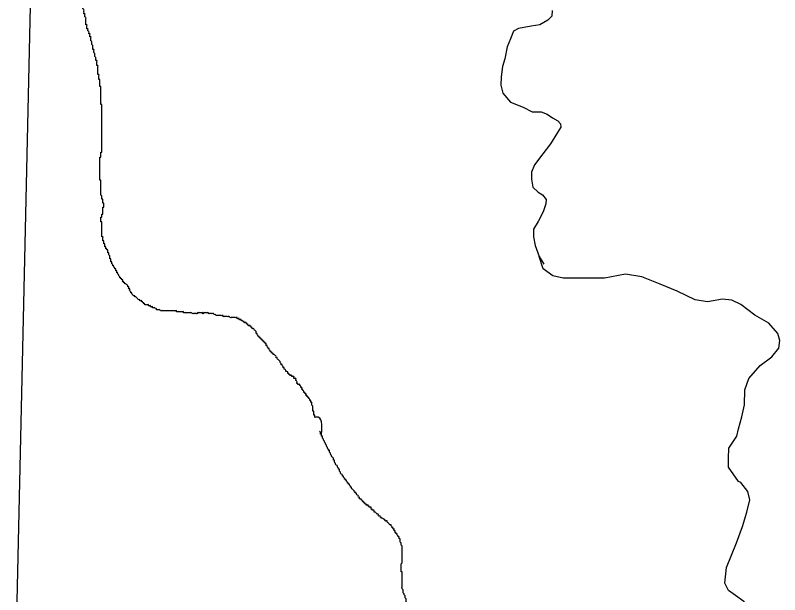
# Model space of a CAD drawing. Extents: x 813775 to 1157140, y 1757555 to 1979907.
# Drawn here: x 1052575 to 1056860, y 1861802 to 1865048 of the extents above; entities that cross this region are included whole.
import ezdxf

# ---------------------------------------------------------------- set-up
doc = ezdxf.new("R2010")
doc.units = 0
doc.layers.add('Level 35', color=7, linetype='Continuous')
doc.layers.add('Level 4', color=7, linetype='Continuous')

msp = doc.modelspace()

# ---------------------------------------------------------------- linework, layer by layer
at = {"layer": 'Level 35'}
for points in [[(1055585.2, 1865074.2), (1055583.8, 1865043.5), (1055560.1, 1865019.7), (1055515.5, 1864994.6), (1055466.7, 1864987.6), (1055396.9, 1864973.7), (1055369, 1864958.3), (1055350.9, 1864916.4), (1055332.8, 1864871.8), (1055318.8, 1864803.4), (1055306.3, 1864760.1), (1055299.3, 1864702.8), (1055297.9, 1864656.8), (1055309.1, 1864612.1), (1055350.9, 1864561.8), (1055422, 1864532.5), (1055473.7, 1864506), (1055522.5, 1864506), (1055557.3, 1864493.4), (1055586.6, 1864473.9), (1055615.9, 1864455.7), (1055631.3, 1864439), (1055632.7, 1864420.8), (1055614.5, 1864391.5)], [(1055614.5, 1864391.5), (1055575.5, 1864328.3), (1055532.2, 1864271), (1055486.2, 1864209.6), (1055469.5, 1864169.1), (1055469.5, 1864130), (1055476.4, 1864085.4), (1055505.7, 1864057.4), (1055530.8, 1864042.1), (1055550.4, 1864015.5), (1055549, 1863991.8), (1055533.6, 1863947.1), (1055505.7, 1863892.7), (1055480.6, 1863849.4), (1055480.6, 1863806.1), (1055489, 1863758.7), (1055511.3, 1863695.8), (1055537.8, 1863654)], [(1056628.9, 1862435.8), (1056573.1, 1862516.3), (1056573.1, 1862566.6), (1056575.9, 1862622.4), (1056620.6, 1862689.5), (1056628.9, 1862731.3), (1056648.5, 1862798.4), (1056662.4, 1862865.4), (1056665.2, 1862949.1), (1056687.5, 1863013.3), (1056751.7, 1863085.9), (1056815.8, 1863133.4), (1056854.9, 1863183.7), (1056860.5, 1863225.6), (1056849.3, 1863264.6), (1056799.1, 1863323.3), (1056721, 1863368), (1056642.9, 1863426.6), (1056592.7, 1863451.7), (1056539.7, 1863457.3), (1056456, 1863443.3), (1056386.2, 1863454.5), (1056285.8, 1863502), (1056191, 1863541.1), (1056087.7, 1863583), (1055995.7, 1863596.9), (1055878.5, 1863574.6), (1055811.6, 1863574.6), (1055739, 1863574.6), (1055647, 1863574.6), (1055588.4, 1863588.5), (1055535.4, 1863627.6), (1055511.3, 1863695.8)], [(1056573.2, 1861825.5), (1056553.6, 1861866.9), (1056562.7, 1861954.7), (1056618.5, 1862091.5), (1056651.9, 1862183.7), (1056675.7, 1862264.6), (1056692.4, 1862333), (1056681.2, 1862379.1), (1056642.9, 1862430.9), (1056628.9, 1862435.8)], [(1056567.7, 1861536.7), (1056656.9, 1861633), (1056688.2, 1861687.5), (1056693.1, 1861727.8), (1056659.7, 1861764.1), (1056612.2, 1861797.6), (1056573.2, 1861825.5)]]:
    msp.add_lwpolyline(points, dxfattribs=at)
for points in [[(1053038.5, 1864726.9), (1053038.5, 1864732.5), (1053038.5, 1864738.1), (1053038.5, 1864743.6), (1053038.5, 1864749.2), (1053038.5, 1864754.8), (1053038.5, 1864760.4), (1053038.5, 1864766), (1053032.9, 1864766), (1053032.9, 1864771.5), (1053032.9, 1864777.1), (1053032.9, 1864782.7), (1053032.9, 1864788.3), (1053032.9, 1864793.9), (1053027.3, 1864793.9), (1053027.3, 1864799.5), (1053027.3, 1864805), (1053027.3, 1864810.6), (1053021.7, 1864816.2), (1053021.7, 1864821.8), (1053021.7, 1864827.4), (1053021.7, 1864832.9), (1053016.2, 1864838.5), (1053016.2, 1864844.1), (1053016.2, 1864849.7), (1053016.2, 1864855.3), (1053010.6, 1864855.3), (1053010.6, 1864860.8), (1053010.6, 1864866.4), (1053010.6, 1864872), (1053010.6, 1864877.6), (1053005, 1864883.2), (1053005, 1864888.8), (1053005, 1864894.3), (1053005, 1864899.9), (1052999.4, 1864905.5), (1052999.4, 1864911.1), (1052999.4, 1864916.7), (1052999.4, 1864922.2), (1052999.4, 1864927.8), (1052993.8, 1864927.8), (1052993.8, 1864933.4), (1052993.8, 1864939), (1052993.8, 1864944.6), (1052988.3, 1864944.6), (1052988.3, 1864950.2), (1052988.3, 1864955.7), (1052982.7, 1864961.3), (1052982.7, 1864966.9), (1052982.7, 1864972.5), (1052977.1, 1864972.5), (1052977.1, 1864978.1), (1052977.1, 1864983.6), (1052977.1, 1864989.2), (1052977.1, 1864994.8), (1052971.5, 1864994.8), (1052971.5, 1865000.4), (1052971.5, 1865006), (1052971.5, 1865011.5), (1052971.5, 1865017.1), (1052971.5, 1865022.7), (1052971.5, 1865028.3), (1052971.5, 1865033.9), (1052966, 1865039.5), (1052966, 1865045), (1052966, 1865050.6), (1052966, 1865056.2), (1052960.4, 1865056.2), (1052960.4, 1865061.8), (1052960.4, 1865067.4), (1052960.4, 1865072.9), (1052960.4, 1865078.5), (1052954.8, 1865084.1), (1052954.8, 1865089.7), (1052954.8, 1865095.3), (1052949.2, 1865095.3), (1052949.2, 1865100.9), (1052949.2, 1865106.4), (1052943.6, 1865106.4), (1052943.6, 1865112), (1052943.6, 1865117.6), (1052943.6, 1865123.2), (1052943.6, 1865128.8), (1052938.1, 1865128.8), (1052938.1, 1865134.3), (1052938.1, 1865139.9), (1052938.1, 1865145.5), (1052932.5, 1865145.5), (1052932.5, 1865151.1), (1052932.5, 1865156.7), (1052932.5, 1865162.3)], [(1053055.2, 1864252.5), (1053055.2, 1864258), (1053055.2, 1864263.6), (1053055.2, 1864269.2), (1053055.2, 1864274.8), (1053055.2, 1864280.4), (1053060.8, 1864280.4), (1053060.8, 1864285.9), (1053060.8, 1864291.5), (1053060.8, 1864297.1), (1053060.8, 1864302.7), (1053060.8, 1864308.3), (1053060.8, 1864313.9), (1053060.8, 1864319.4), (1053060.8, 1864325), (1053060.8, 1864330.6), (1053060.8, 1864336.2), (1053060.8, 1864341.8), (1053060.8, 1864347.3), (1053060.8, 1864352.9), (1053060.8, 1864358.5), (1053060.8, 1864364.1), (1053060.8, 1864369.7), (1053060.8, 1864375.3), (1053060.8, 1864380.8), (1053060.8, 1864386.4), (1053060.8, 1864392), (1053060.8, 1864397.6), (1053060.8, 1864403.2), (1053060.8, 1864408.7), (1053060.8, 1864414.3), (1053060.8, 1864419.9), (1053060.8, 1864425.5), (1053060.8, 1864431.1), (1053060.8, 1864436.7), (1053060.8, 1864442.2), (1053060.8, 1864447.8), (1053060.8, 1864453.4), (1053060.8, 1864459), (1053060.8, 1864464.6), (1053060.8, 1864470.1), (1053060.8, 1864475.7), (1053060.8, 1864481.3), (1053060.8, 1864486.9), (1053060.8, 1864492.5), (1053060.8, 1864498), (1053060.8, 1864503.6), (1053060.8, 1864509.2), (1053060.8, 1864514.8), (1053060.8, 1864520.4), (1053060.8, 1864526), (1053060.8, 1864531.5), (1053060.8, 1864537.1), (1053060.8, 1864542.7), (1053060.8, 1864548.3), (1053055.2, 1864548.3), (1053055.2, 1864553.9), (1053055.2, 1864559.4), (1053055.2, 1864565), (1053055.2, 1864570.6), (1053055.2, 1864576.2), (1053055.2, 1864581.8), (1053055.2, 1864587.4), (1053055.2, 1864592.9), (1053055.2, 1864598.5), (1053055.2, 1864604.1), (1053055.2, 1864609.7), (1053055.2, 1864615.3), (1053055.2, 1864620.8), (1053055.2, 1864626.4), (1053055.2, 1864632), (1053055.2, 1864637.6), (1053055.2, 1864643.2), (1053055.2, 1864648.7), (1053049.6, 1864648.7), (1053049.6, 1864654.3), (1053049.6, 1864659.9), (1053049.6, 1864665.5), (1053049.6, 1864671.1), (1053049.6, 1864676.7), (1053049.6, 1864682.2), (1053049.6, 1864687.8), (1053044.1, 1864687.8), (1053044.1, 1864693.4), (1053044.1, 1864699), (1053044.1, 1864704.6), (1053044.1, 1864710.1), (1053044.1, 1864715.7), (1053038.5, 1864715.7), (1053038.5, 1864721.3), (1053038.5, 1864726.9)], [(1053066.4, 1863800.4), (1053066.4, 1863805.9), (1053060.8, 1863805.9), (1053060.8, 1863811.5), (1053060.8, 1863817.1), (1053060.8, 1863822.7), (1053060.8, 1863828.3), (1053060.8, 1863833.8), (1053060.8, 1863839.4), (1053060.8, 1863845), (1053060.8, 1863850.6), (1053060.8, 1863856.2), (1053060.8, 1863861.8), (1053060.8, 1863867.3), (1053060.8, 1863872.9), (1053060.8, 1863878.5), (1053060.8, 1863884.1), (1053060.8, 1863889.7), (1053055.2, 1863889.7), (1053055.2, 1863895.2), (1053055.2, 1863900.8), (1053055.2, 1863906.4), (1053055.2, 1863912), (1053055.2, 1863917.6), (1053060.8, 1863917.6), (1053060.8, 1863923.2), (1053060.8, 1863928.7), (1053060.8, 1863934.3), (1053066.4, 1863934.3), (1053066.4, 1863939.9), (1053066.4, 1863945.5), (1053066.4, 1863951.1), (1053066.4, 1863956.6), (1053066.4, 1863962.2), (1053066.4, 1863967.8), (1053066.4, 1863973.4), (1053072, 1863973.4), (1053072, 1863979), (1053072, 1863984.5), (1053072, 1863990.1), (1053072, 1863995.7), (1053066.4, 1863995.7), (1053066.4, 1864001.3), (1053066.4, 1864006.9), (1053066.4, 1864012.5), (1053066.4, 1864018), (1053060.8, 1864018), (1053060.8, 1864023.6), (1053060.8, 1864029.2), (1053060.8, 1864034.8), (1053055.2, 1864040.4), (1053055.2, 1864045.9), (1053055.2, 1864051.5), (1053055.2, 1864057.1), (1053055.2, 1864062.7), (1053055.2, 1864068.3), (1053055.2, 1864073.9), (1053055.2, 1864079.4), (1053055.2, 1864085), (1053055.2, 1864090.6), (1053055.2, 1864096.2), (1053055.2, 1864101.8), (1053055.2, 1864107.3), (1053055.2, 1864112.9), (1053055.2, 1864118.5), (1053055.2, 1864124.1), (1053049.6, 1864124.1), (1053049.6, 1864129.7), (1053049.6, 1864135.2), (1053049.6, 1864140.8), (1053049.6, 1864146.4), (1053049.6, 1864152), (1053049.6, 1864157.6), (1053049.6, 1864163.2), (1053049.6, 1864168.7), (1053049.6, 1864174.3), (1053049.6, 1864179.9), (1053049.6, 1864185.5), (1053049.6, 1864191.1), (1053049.6, 1864196.6), (1053049.6, 1864202.2), (1053049.6, 1864207.8), (1053049.6, 1864213.4), (1053049.6, 1864219), (1053049.6, 1864224.6), (1053049.6, 1864230.1), (1053049.6, 1864235.7), (1053049.6, 1864241.3), (1053049.6, 1864246.9), (1053049.6, 1864252.5), (1053055.2, 1864252.5)], [(1053283.9, 1863443.1), (1053283.9, 1863448.7), (1053278.4, 1863448.7), (1053272.8, 1863448.7), (1053272.8, 1863454.3), (1053267.2, 1863454.3), (1053261.6, 1863459.9), (1053256.1, 1863465.5), (1053250.5, 1863471), (1053244.9, 1863471), (1053244.9, 1863476.6), (1053239.3, 1863476.6), (1053233.7, 1863482.2), (1053228.2, 1863487.8), (1053228.2, 1863493.4), (1053222.6, 1863493.4), (1053222.6, 1863499), (1053217, 1863504.5), (1053217, 1863510.1), (1053217, 1863515.7), (1053211.4, 1863515.7), (1053211.4, 1863521.3), (1053211.4, 1863526.9), (1053205.8, 1863526.9), (1053205.8, 1863532.4), (1053200.3, 1863538), (1053194.7, 1863543.6), (1053189.1, 1863543.6), (1053189.1, 1863549.2), (1053183.5, 1863549.2), (1053183.5, 1863554.8), (1053178, 1863554.8), (1053178, 1863560.4), (1053178, 1863565.9), (1053172.4, 1863565.9), (1053172.4, 1863571.5), (1053166.8, 1863571.5), (1053166.8, 1863577.1), (1053161.2, 1863577.1), (1053161.2, 1863582.7), (1053155.6, 1863588.3), (1053155.6, 1863593.8), (1053150.1, 1863599.4), (1053150.1, 1863605), (1053144.5, 1863605), (1053144.5, 1863610.6), (1053144.5, 1863616.2), (1053138.9, 1863616.2), (1053138.9, 1863621.7), (1053138.9, 1863627.3), (1053133.3, 1863627.3), (1053133.3, 1863632.9), (1053127.7, 1863638.5), (1053127.7, 1863644.1), (1053122.2, 1863644.1), (1053122.2, 1863649.7), (1053116.6, 1863655.2), (1053116.6, 1863660.8), (1053116.6, 1863666.4), (1053111, 1863666.4), (1053111, 1863672), (1053111, 1863677.6), (1053111, 1863683.1), (1053105.4, 1863683.1), (1053105.4, 1863688.7), (1053105.4, 1863694.3), (1053105.4, 1863699.9), (1053099.8, 1863705.5), (1053099.8, 1863711.1), (1053099.8, 1863716.6), (1053094.3, 1863716.6), (1053094.3, 1863722.2), (1053094.3, 1863727.8), (1053094.3, 1863733.4), (1053088.7, 1863733.4), (1053088.7, 1863739), (1053083.1, 1863739), (1053083.1, 1863744.5), (1053083.1, 1863750.1), (1053077.5, 1863750.1), (1053077.5, 1863755.7), (1053077.5, 1863761.3), (1053077.5, 1863766.9), (1053072, 1863766.9), (1053072, 1863772.4), (1053072, 1863778), (1053072, 1863783.6), (1053066.4, 1863783.6), (1053066.4, 1863789.2), (1053066.4, 1863794.8), (1053066.4, 1863800.4)], [(1053702.4, 1863365), (1053696.8, 1863370.6), (1053691.2, 1863370.6), (1053685.6, 1863376.2), (1053680, 1863376.2), (1053674.5, 1863376.2), (1053668.9, 1863376.2), (1053663.3, 1863376.2), (1053657.7, 1863376.2), (1053657.7, 1863381.7), (1053652.2, 1863381.7), (1053646.6, 1863381.7), (1053641, 1863381.7), (1053635.4, 1863381.7), (1053629.8, 1863381.7), (1053629.8, 1863376.2), (1053624.3, 1863376.2), (1053624.3, 1863381.7), (1053618.7, 1863381.7), (1053613.1, 1863381.7), (1053607.5, 1863381.7), (1053601.9, 1863381.7), (1053596.4, 1863381.7), (1053596.4, 1863376.2), (1053590.8, 1863376.2), (1053585.2, 1863376.2), (1053585.2, 1863381.7), (1053585.2, 1863376.2), (1053579.6, 1863376.2), (1053574, 1863376.2), (1053568.5, 1863376.2), (1053562.9, 1863381.7), (1053557.3, 1863381.7), (1053551.7, 1863381.7), (1053546.2, 1863381.7), (1053540.6, 1863381.7), (1053535, 1863381.7), (1053529.4, 1863381.7), (1053523.8, 1863381.7), (1053518.3, 1863381.7), (1053518.3, 1863387.3), (1053512.7, 1863387.3), (1053507.1, 1863387.3), (1053501.5, 1863387.3), (1053495.9, 1863387.3), (1053490.4, 1863387.3), (1053484.8, 1863387.3), (1053479.2, 1863387.3), (1053479.2, 1863392.9), (1053473.6, 1863392.9), (1053468, 1863392.9), (1053462.5, 1863392.9), (1053456.9, 1863392.9), (1053451.3, 1863392.9), (1053445.7, 1863392.9), (1053440.2, 1863392.9), (1053434.6, 1863392.9), (1053429, 1863392.9), (1053423.4, 1863392.9), (1053417.8, 1863392.9), (1053412.3, 1863392.9), (1053406.7, 1863392.9), (1053401.1, 1863392.9), (1053395.5, 1863392.9), (1053389.9, 1863392.9), (1053384.4, 1863398.5), (1053378.8, 1863398.5), (1053373.2, 1863398.5), (1053367.6, 1863398.5), (1053367.6, 1863404.1), (1053362.1, 1863404.1), (1053356.5, 1863409.6), (1053350.9, 1863409.6), (1053345.3, 1863409.6), (1053345.3, 1863415.2), (1053339.7, 1863415.2), (1053334.2, 1863415.2), (1053334.2, 1863420.8), (1053328.6, 1863420.8), (1053323, 1863420.8), (1053323, 1863426.4), (1053317.4, 1863426.4), (1053311.8, 1863426.4), (1053306.3, 1863426.4), (1053300.7, 1863426.4), (1053300.7, 1863432), (1053295.1, 1863432), (1053295.1, 1863437.6), (1053289.5, 1863437.6), (1053289.5, 1863443.1), (1053283.9, 1863443.1)], [(1054031.5, 1863141.7), (1054025.9, 1863147.3), (1054020.4, 1863147.3), (1054020.4, 1863152.9), (1054014.8, 1863152.9), (1054014.8, 1863158.5), (1054009.2, 1863158.5), (1054009.2, 1863164.1), (1054003.6, 1863164.1), (1054003.6, 1863169.6), (1053998, 1863175.2), (1053998, 1863180.8), (1053992.5, 1863180.8), (1053992.5, 1863186.4), (1053986.9, 1863192), (1053986.9, 1863197.6), (1053981.3, 1863197.6), (1053981.3, 1863203.1), (1053981.3, 1863208.7), (1053975.7, 1863208.7), (1053975.7, 1863214.3), (1053970.1, 1863214.3), (1053970.1, 1863219.9), (1053964.6, 1863219.9), (1053964.6, 1863225.5), (1053959, 1863225.5), (1053959, 1863231), (1053953.4, 1863231), (1053953.4, 1863236.6), (1053947.8, 1863236.6), (1053947.8, 1863242.2), (1053942.2, 1863242.2), (1053942.2, 1863247.8), (1053936.7, 1863247.8), (1053936.7, 1863253.4), (1053931.1, 1863258.9), (1053931.1, 1863264.5), (1053925.5, 1863264.5), (1053925.5, 1863270.1), (1053925.5, 1863275.7), (1053919.9, 1863281.3), (1053914.4, 1863286.9), (1053908.8, 1863292.4), (1053903.2, 1863292.4), (1053903.2, 1863298), (1053897.6, 1863298), (1053897.6, 1863303.6), (1053892, 1863303.6), (1053892, 1863309.2), (1053886.5, 1863309.2), (1053880.9, 1863309.2), (1053880.9, 1863314.8), (1053875.3, 1863314.8), (1053875.3, 1863320.3), (1053869.7, 1863320.3), (1053869.7, 1863325.9), (1053864.1, 1863325.9), (1053858.6, 1863325.9), (1053858.6, 1863331.5), (1053853, 1863331.5), (1053847.4, 1863337.1), (1053841.8, 1863337.1), (1053841.8, 1863342.7), (1053836.3, 1863342.7), (1053830.7, 1863342.7), (1053830.7, 1863348.3), (1053825.1, 1863348.3), (1053819.5, 1863348.3), (1053819.5, 1863353.8), (1053813.9, 1863353.8), (1053808.4, 1863353.8), (1053802.8, 1863353.8), (1053797.2, 1863353.8), (1053791.6, 1863353.8), (1053786, 1863353.8), (1053780.5, 1863353.8), (1053774.9, 1863359.4), (1053769.3, 1863359.4), (1053763.7, 1863359.4), (1053758.1, 1863359.4), (1053752.6, 1863359.4), (1053747, 1863359.4), (1053741.4, 1863359.4), (1053741.4, 1863365), (1053735.8, 1863365), (1053730.3, 1863365), (1053724.7, 1863365), (1053719.1, 1863365), (1053713.5, 1863365), (1053707.9, 1863365), (1053702.4, 1863365)], [(1054292, 1862700.3), (1054260.2, 1862795.7), (1054254.7, 1862795.7), (1054254.7, 1862801.3), (1054254.7, 1862806.8), (1054249.1, 1862806.8), (1054249.1, 1862812.4), (1054249.1, 1862818), (1054249.1, 1862823.6), (1054249.1, 1862829.2), (1054243.5, 1862829.2), (1054243.5, 1862834.8), (1054243.5, 1862840.3), (1054243.5, 1862845.9), (1054243.5, 1862851.5), (1054243.5, 1862857.1), (1054237.9, 1862862.7), (1054237.9, 1862868.2), (1054237.9, 1862873.8), (1054237.9, 1862879.4), (1054232.3, 1862879.4), (1054232.3, 1862885), (1054232.3, 1862890.6), (1054226.8, 1862890.6), (1054226.8, 1862896.1), (1054221.2, 1862901.7), (1054221.2, 1862907.3), (1054215.6, 1862907.3), (1054215.6, 1862912.9), (1054210, 1862912.9), (1054210, 1862918.5), (1054204.5, 1862918.5), (1054204.5, 1862924.1), (1054204.5, 1862929.6), (1054198.9, 1862929.6), (1054198.9, 1862935.2), (1054193.3, 1862935.2), (1054193.3, 1862940.8), (1054187.7, 1862946.4), (1054187.7, 1862952), (1054182.1, 1862952), (1054182.1, 1862957.5), (1054182.1, 1862963.1), (1054176.6, 1862963.1), (1054176.6, 1862968.7), (1054171, 1862974.3), (1054171, 1862979.9), (1054165.4, 1862979.9), (1054159.8, 1862979.9), (1054159.8, 1862985.5), (1054154.2, 1862985.5), (1054154.2, 1862991), (1054154.2, 1862996.6), (1054148.7, 1863002.2), (1054148.7, 1863007.8), (1054148.7, 1863013.4), (1054143.1, 1863013.4), (1054137.5, 1863013.4), (1054137.5, 1863018.9), (1054137.5, 1863024.5), (1054131.9, 1863024.5), (1054126.4, 1863024.5), (1054126.4, 1863030.1), (1054120.8, 1863030.1), (1054115.2, 1863030.1), (1054115.2, 1863035.7), (1054109.6, 1863035.7), (1054109.6, 1863041.3), (1054104, 1863041.3), (1054104, 1863046.8), (1054098.5, 1863052.4), (1054092.9, 1863052.4), (1054092.9, 1863058), (1054087.3, 1863063.6), (1054081.7, 1863069.2), (1054081.7, 1863074.8), (1054076.1, 1863074.8), (1054076.1, 1863080.3), (1054070.6, 1863085.9), (1054070.6, 1863091.5), (1054065, 1863091.5), (1054065, 1863097.1), (1054059.4, 1863102.7), (1054059.4, 1863108.2), (1054053.8, 1863113.8), (1054048.2, 1863119.4), (1054042.7, 1863125), (1054042.7, 1863130.6), (1054037.1, 1863130.6), (1054037.1, 1863136.2), (1054031.5, 1863141.7)], [(1054336.7, 1862611), (1054331.1, 1862611), (1054331.1, 1862616.5), (1054325.5, 1862622.1), (1054325.5, 1862627.7), (1054319.9, 1862633.3), (1054319.9, 1862638.9), (1054314.4, 1862644.4), (1054314.4, 1862650), (1054308.8, 1862655.6), (1054308.8, 1862661.2), (1054303.2, 1862666.8), (1054303.2, 1862672.4), (1054297.6, 1862677.9), (1054297.6, 1862683.5), (1054297.6, 1862689.1), (1054292, 1862689.1), (1054292, 1862694.7), (1054292, 1862700.3), (1054286.5, 1862700.3), (1054286.5, 1862705.8), (1054286.5, 1862711.4), (1054280.9, 1862717)], [(1054610, 1862248.2), (1054610, 1862253.7), (1054604.5, 1862253.7), (1054598.9, 1862259.3), (1054593.3, 1862264.9), (1054587.7, 1862264.9), (1054587.7, 1862270.5), (1054582.1, 1862276.1), (1054576.6, 1862276.1), (1054576.6, 1862281.6), (1054571, 1862281.6), (1054571, 1862287.2), (1054565.4, 1862292.8), (1054559.8, 1862292.8), (1054559.8, 1862298.4), (1054554.3, 1862298.4), (1054554.3, 1862304), (1054548.7, 1862304), (1054543.1, 1862304), (1054543.1, 1862309.6), (1054537.5, 1862309.6), (1054537.5, 1862315.1), (1054531.9, 1862315.1), (1054531.9, 1862320.7), (1054526.4, 1862320.7), (1054526.4, 1862326.3), (1054520.8, 1862326.3), (1054520.8, 1862331.9), (1054515.2, 1862331.9), (1054515.2, 1862337.5), (1054509.6, 1862337.5), (1054504, 1862343), (1054504, 1862348.6), (1054498.5, 1862348.6), (1054498.5, 1862354.2), (1054492.9, 1862359.8), (1054487.3, 1862365.4), (1054487.3, 1862371), (1054481.7, 1862371), (1054481.7, 1862376.5), (1054476.1, 1862376.5), (1054476.1, 1862382.1), (1054470.6, 1862387.7), (1054465, 1862393.3), (1054459.4, 1862398.9), (1054459.4, 1862404.4), (1054453.8, 1862404.4), (1054453.8, 1862410), (1054448.3, 1862415.6), (1054448.3, 1862421.2), (1054442.7, 1862421.2), (1054442.7, 1862426.8), (1054437.1, 1862426.8), (1054437.1, 1862432.4), (1054431.5, 1862437.9), (1054431.5, 1862443.5), (1054425.9, 1862443.5), (1054425.9, 1862449.1), (1054420.4, 1862449.1), (1054420.4, 1862454.7), (1054414.8, 1862460.3), (1054414.8, 1862465.8), (1054409.2, 1862465.8), (1054409.2, 1862471.4), (1054403.6, 1862477), (1054398, 1862482.6), (1054398, 1862488.2), (1054392.5, 1862493.7), (1054392.5, 1862499.3), (1054392.5, 1862504.9), (1054386.9, 1862504.9), (1054386.9, 1862510.5), (1054381.3, 1862516.1), (1054381.3, 1862521.7), (1054375.7, 1862527.2), (1054370.2, 1862532.8), (1054370.2, 1862538.4), (1054364.6, 1862544), (1054364.6, 1862549.6), (1054364.6, 1862555.1), (1054359, 1862555.1), (1054359, 1862560.7), (1054359, 1862566.3), (1054353.4, 1862571.9), (1054347.8, 1862577.5), (1054347.8, 1862583.1), (1054342.3, 1862588.6), (1054342.3, 1862594.2), (1054336.7, 1862599.8), (1054336.7, 1862605.4), (1054336.7, 1862611)], [(1054749.5, 1861824), (1054749.5, 1861829.5), (1054743.9, 1861835.1), (1054743.9, 1861846.3), (1054743.9, 1861851.9), (1054743.9, 1861857.5), (1054743.9, 1861863), (1054743.9, 1861868.6), (1054743.9, 1861879.8), (1054743.9, 1861885.4), (1054743.9, 1861890.9), (1054743.9, 1861896.5), (1054743.9, 1861902.1), (1054743.9, 1861907.7), (1054743.9, 1861913.3), (1054743.9, 1861918.9), (1054743.9, 1861924.4), (1054743.9, 1861930), (1054738.4, 1861930), (1054738.4, 1861935.6), (1054738.4, 1861941.2), (1054738.4, 1861946.8), (1054738.4, 1861952.3), (1054738.4, 1861957.9), (1054738.4, 1861963.5), (1054738.4, 1861969.1), (1054738.4, 1861974.7), (1054743.9, 1861980.2), (1054743.9, 1861985.8), (1054743.9, 1861991.4), (1054743.9, 1861997), (1054743.9, 1862002.6), (1054743.9, 1862008.2), (1054743.9, 1862013.7), (1054743.9, 1862019.3), (1054743.9, 1862024.9), (1054743.9, 1862030.5), (1054743.9, 1862036.1), (1054743.9, 1862041.6), (1054743.9, 1862047.2), (1054743.9, 1862052.8), (1054743.9, 1862058.4), (1054743.9, 1862064), (1054743.9, 1862069.6), (1054743.9, 1862075.1), (1054738.4, 1862080.7), (1054738.4, 1862086.3), (1054738.4, 1862091.9), (1054732.8, 1862097.5), (1054732.8, 1862103), (1054732.8, 1862108.6), (1054732.8, 1862114.2), (1054727.2, 1862114.2), (1054727.2, 1862119.8), (1054727.2, 1862125.4), (1054721.6, 1862125.4), (1054721.6, 1862130.9), (1054716, 1862136.5), (1054716, 1862142.1), (1054710.5, 1862142.1), (1054710.5, 1862147.7), (1054704.9, 1862147.7), (1054704.9, 1862153.3), (1054704.9, 1862158.9), (1054699.3, 1862158.9), (1054699.3, 1862164.4), (1054699.3, 1862170), (1054693.7, 1862170), (1054693.7, 1862175.6), (1054688.1, 1862175.6), (1054688.1, 1862181.2), (1054682.6, 1862186.8), (1054682.6, 1862192.3), (1054677, 1862192.3), (1054671.4, 1862197.9), (1054665.8, 1862203.5), (1054660.3, 1862209.1), (1054660.3, 1862214.7), (1054654.7, 1862214.7), (1054649.1, 1862214.7), (1054649.1, 1862220.3), (1054643.5, 1862220.3), (1054643.5, 1862225.8), (1054637.9, 1862225.8), (1054632.4, 1862231.4), (1054626.8, 1862231.4), (1054626.8, 1862237), (1054621.2, 1862237), (1054621.2, 1862242.6), (1054615.6, 1862242.6), (1054610, 1862248.2)], [(1055034, 1861528.1), (1055028.5, 1861528.1), (1055022.9, 1861528.1), (1055017.3, 1861528.1), (1055011.7, 1861528.1), (1055006.1, 1861528.1), (1055000.6, 1861528.1), (1054995, 1861528.1), (1054995, 1861533.7), (1054989.4, 1861533.7), (1054983.8, 1861533.7), (1054978.2, 1861533.7), (1054972.7, 1861533.7), (1054972.7, 1861539.3), (1054967.1, 1861539.3), (1054961.5, 1861539.3), (1054955.9, 1861539.3), (1054950.3, 1861539.3), (1054944.8, 1861539.3), (1054944.8, 1861544.9), (1054939.2, 1861544.9), (1054933.6, 1861544.9), (1054928, 1861544.9), (1054922.5, 1861544.9), (1054916.9, 1861544.9), (1054911.3, 1861544.9), (1054905.7, 1861544.9), (1054905.7, 1861550.5), (1054900.1, 1861550.5), (1054900.1, 1861556.1), (1054894.6, 1861556.1), (1054889, 1861556.1), (1054889, 1861561.6), (1054883.4, 1861561.6), (1054883.4, 1861567.2), (1054877.8, 1861567.2), (1054877.8, 1861572.8), (1054872.2, 1861578.4), (1054872.2, 1861584), (1054866.7, 1861584), (1054866.7, 1861589.5), (1054861.1, 1861595.1), (1054861.1, 1861600.7), (1054855.5, 1861600.7), (1054855.5, 1861606.3), (1054849.9, 1861606.3), (1054849.9, 1861611.9), (1054844.4, 1861617.4), (1054838.8, 1861623), (1054838.8, 1861628.6), (1054833.2, 1861628.6), (1054827.6, 1861634.2), (1054822, 1861639.8), (1054816.5, 1861639.8), (1054816.5, 1861645.4), (1054810.9, 1861645.4), (1054810.9, 1861650.9), (1054805.3, 1861650.9), (1054805.3, 1861656.5), (1054805.3, 1861662.1), (1054799.7, 1861662.1), (1054799.7, 1861667.7), (1054799.7, 1861673.3), (1054794.1, 1861673.3), (1054794.1, 1861678.8), (1054794.1, 1861684.4), (1054788.6, 1861690), (1054788.6, 1861695.6), (1054788.6, 1861701.2), (1054783, 1861706.8), (1054783, 1861712.3), (1054783, 1861717.9), (1054777.4, 1861723.5), (1054777.4, 1861729.1), (1054777.4, 1861734.7), (1054771.8, 1861740.2), (1054771.8, 1861745.8), (1054771.8, 1861751.4), (1054771.8, 1861757), (1054766.2, 1861762.6), (1054766.2, 1861768.1), (1054766.2, 1861773.7), (1054766.2, 1861779.3), (1054760.7, 1861784.9), (1054760.7, 1861790.5), (1054760.7, 1861796.1), (1054755.1, 1861801.6), (1054755.1, 1861807.2), (1054749.5, 1861812.8), (1054749.5, 1861818.4), (1054749.5, 1861824)]]:
    msp.add_spline(points, degree=3, dxfattribs=at)
at = {"layer": 'Level 4'}
msp.add_lwpolyline([(1052807.9, 1871770.7), (1052575.4, 1861346.5), (1052575.8, 1861251.8), (1052590.1, 1857605.2)], dxfattribs=at)

doc.saveas('drawing.dxf')
